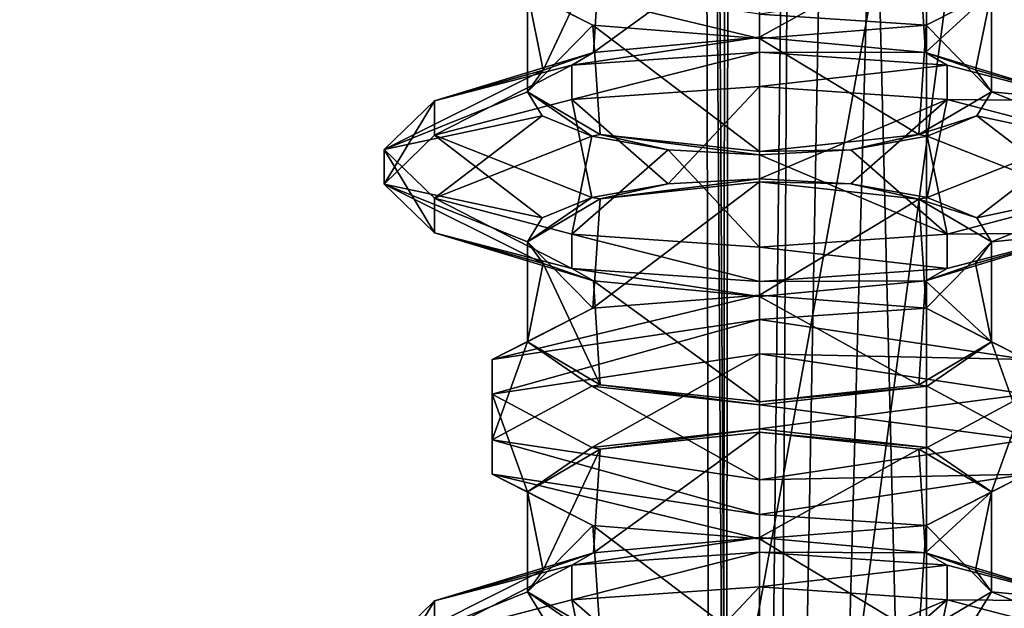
# Model space of a CAD drawing. Header units: millimetres. Extents: x -18.9 to 18.9, y -8.8 to 59.9.
# Tile 274 of 463: x 4.2 to 8.4, y 17.2 to 19.7. Entities that reach past the tile are written whole.
import ezdxf

# ---------------------------------------------------------------- set-up
doc = ezdxf.new("R2010")
doc.units = ezdxf.units.MM
doc.header["$LTSCALE"] = 65.185185
for name, color, linetype in [('1281', 7, 'CONTINUOUS'), ('1287', 7, 'CONTINUOUS'), ('1288', 7, 'CONTINUOUS'), ('1295', 7, 'CONTINUOUS'), ('2929', 7, 'CONTINUOUS'), ('2931', 7, 'CONTINUOUS'), ('2933', 7, 'CONTINUOUS'), ('2934', 7, 'CONTINUOUS'), ('2935', 7, 'CONTINUOUS'), ('2936', 7, 'CONTINUOUS'), ('2955', 7, 'CONTINUOUS'), ('2956', 7, 'CONTINUOUS'), ('2957', 7, 'CONTINUOUS'), ('2958', 7, 'CONTINUOUS'), ('2960', 7, 'CONTINUOUS'), ('2961', 7, 'CONTINUOUS'), ('2962', 7, 'CONTINUOUS'), ('2967', 7, 'CONTINUOUS'), ('2968', 7, 'CONTINUOUS'), ('2969', 7, 'CONTINUOUS'), ('2971', 7, 'CONTINUOUS'), ('2973', 7, 'CONTINUOUS'), ('2974', 7, 'CONTINUOUS'), ('2975', 7, 'CONTINUOUS'), ('2976', 7, 'CONTINUOUS'), ('2977', 7, 'CONTINUOUS'), ('2978', 7, 'CONTINUOUS'), ('3007', 7, 'CONTINUOUS'), ('3008', 7, 'CONTINUOUS'), ('3009', 7, 'CONTINUOUS'), ('3010', 7, 'CONTINUOUS'), ('3011', 7, 'CONTINUOUS'), ('3012', 7, 'CONTINUOUS'), ('3014', 7, 'CONTINUOUS'), ('3018', 7, 'CONTINUOUS')]:
    doc.layers.add(name, color=color, linetype=linetype)

msp = doc.modelspace()

# ---------------------------------------------------------------- linework, layer by layer
at = {"layer": '1281', "color": 7, "linetype": 'Continuous'}
for points in [[(4.1534, 26.4569, -16.897), (4.2931, 26.4, -16.8621), (3.5677, -3.5, -17.0303), (4.1534, 26.4569, -16.897)], [(4.2931, 26.4, -16.8621), (9.0291, 26.4, -14.874), (3.5677, -3.5, -17.0303), (4.2931, 26.4, -16.8621)], [(3.5677, -3.5, -17.0303), (9.0291, 26.4, -14.874), (9.0598, -3.5, -14.8553), (3.5677, -3.5, -17.0303)]]:
    msp.add_3dface(points, dxfattribs=at)
at = {"layer": '1287', "color": 7, "linetype": 'Continuous'}
for points in [[(7.1086, 32.4, 8.3562), (7.1086, 29.8178, 8.3562), (7.3235, -3.5, 7.2708), (7.1086, 32.4, 8.3562)], [(7.5416, 32.4, 6.846), (7.1086, 32.4, 8.3562), (7.3235, -3.5, 7.2708), (7.5416, 32.4, 6.846)], [(8.432, -3.5, 5.9497), (7.5416, 32.4, 6.846), (7.3235, -3.5, 7.2708), (8.432, -3.5, 5.9497)], [(8.7092, 32.4, 5.7947), (7.5416, 32.4, 6.846), (8.432, -3.5, 5.9497), (8.7092, 32.4, 5.7947)], [(7.1086, 29.8178, 8.3562), (7.2136, 29.4592, 9.1227), (7.1795, -3.5, 8.9873), (7.1086, 29.8178, 8.3562)], [(7.3235, -3.5, 7.2708), (7.1086, 29.8178, 8.3562), (7.1795, -3.5, 8.9873), (7.3235, -3.5, 7.2708)], [(7.2136, 29.4592, 9.1227), (7.2325, 29.4323, 9.1875), (7.1795, -3.5, 8.9873), (7.2136, 29.4592, 9.1227)], [(7.2325, 29.4323, 9.1875), (7.5455, 29.241, 9.8726), (7.1795, -3.5, 8.9873), (7.2325, 29.4323, 9.1875)], [(7.5455, 29.241, 9.8726), (7.7685, 29.2165, 10.18), (7.1795, -3.5, 8.9873), (7.5455, 29.241, 9.8726)], [(7.7685, 29.2165, 10.18), (8.0516, 29.1905, 10.4742), (7.1795, -3.5, 8.9873), (7.7685, 29.2165, 10.18)], [(8.0516, 29.1905, 10.4742), (8.0516, -3.5, 10.4742), (7.1795, -3.5, 8.9873), (8.0516, 29.1905, 10.4742)]]:
    msp.add_3dface(points, dxfattribs=at)
at = {"layer": '1288', "color": 7, "linetype": 'Continuous'}
for points in [[(8.0516, -3.5, 10.4742), (8.0516, 29.1905, 10.4742), (10.7699, -3.5, 12.9218), (8.0516, -3.5, 10.4742)], [(8.0516, 29.1905, 10.4742), (9.2835, 29.0956, 11.5834), (10.7699, -3.5, 12.9218), (8.0516, 29.1905, 10.4742)]]:
    msp.add_3dface(points, dxfattribs=at)
at = {"layer": '1295', "color": 7, "linetype": 'Continuous'}
for points in [[(-1.389, -3.5, 17.3445), (5.0224, -3.5, 16.6594), (3.603, 26.4, 17.0228), (-1.389, -3.5, 17.3445)], [(5.0224, -3.5, 16.6594), (9.021, 26.4, 14.8789), (3.603, 26.4, 17.0228), (5.0224, -3.5, 16.6594)], [(5.0224, -3.5, 16.6594), (10.7441, -3.5, 13.6867), (9.021, 26.4, 14.8789), (5.0224, -3.5, 16.6594)]]:
    msp.add_3dface(points, dxfattribs=at)
at = {"layer": '2929', "color": 7, "linetype": 'Continuous'}
for points in [[(7.35, 19.594, -13.1832), (7.35, 20.0363, -13.1832), (8.019, 19.9647, -12.9174), (7.35, 19.594, -13.1832)], [(7.35, 19.594, -13.1832), (8.019, 19.9647, -12.9174), (8.0473, 19.5294, -12.8897), (7.35, 19.594, -13.1832)], [(8.019, 19.9647, -12.9174), (8.3241, 19.785, -12.2499), (8.0473, 19.5294, -12.8897), (8.019, 19.9647, -12.9174)], [(8.3241, 19.785, -12.2499), (8.2575, 19.4565, -12.5647), (8.0473, 19.5294, -12.8897), (8.3241, 19.785, -12.2499)], [(8.3241, 19.365, -12.1665), (8.3241, 19.785, -12.2499), (8.0496, 19.6441, -11.5291), (8.3241, 19.365, -12.1665)], [(8.3241, 19.785, -12.2499), (8.3241, 19.365, -12.1665), (8.2575, 19.4565, -12.5647), (8.3241, 19.785, -12.2499)], [(7.35, 19.5885, -11.2332), (8.019, 19.1853, -11.4989), (8.0496, 19.6441, -11.5291), (7.35, 19.5885, -11.2332)], [(8.019, 19.1853, -11.4989), (8.3241, 19.365, -12.1665), (8.0496, 19.6441, -11.5291), (8.019, 19.1853, -11.4989)], [(7.35, 19.5885, -11.2332), (7.35, 19.1137, -11.2332), (8.019, 19.1853, -11.4989), (7.35, 19.5885, -11.2332)]]:
    msp.add_3dface(points, dxfattribs=at)
at = {"layer": '2931', "color": 7, "linetype": 'Continuous'}
for points in [[(7.35, 19.6909, -10.9772), (8.0496, 19.6441, -11.5291), (8.4715, 19.8592, -11.6025), (7.35, 19.6909, -10.9772)], [(8.0496, 19.6441, -11.5291), (8.3241, 19.785, -12.2499), (8.4715, 19.8592, -11.6025), (8.0496, 19.6441, -11.5291)], [(7.35, 19.6909, -10.9772), (7.35, 19.5885, -11.2332), (8.0496, 19.6441, -11.5291), (7.35, 19.6909, -10.9772)]]:
    msp.add_3dface(points, dxfattribs=at)
at = {"layer": '2933', "color": 7, "linetype": 'Continuous'}
for points in [[(7.35, 17.494, -13.1832), (7.35, 17.9363, -13.1832), (8.019, 17.8647, -12.9174), (7.35, 17.494, -13.1832)], [(7.35, 17.494, -13.1832), (8.019, 17.8647, -12.9174), (8.0473, 17.4294, -12.8897), (7.35, 17.494, -13.1832)], [(8.019, 17.8647, -12.9174), (8.3241, 17.685, -12.2499), (8.0473, 17.4294, -12.8897), (8.019, 17.8647, -12.9174)], [(8.3241, 17.685, -12.2499), (8.2575, 17.3565, -12.5647), (8.0473, 17.4294, -12.8897), (8.3241, 17.685, -12.2499)], [(8.3241, 17.265, -12.1665), (8.3241, 17.685, -12.2499), (8.0496, 17.5441, -11.5291), (8.3241, 17.265, -12.1665)], [(8.3241, 17.685, -12.2499), (8.3241, 17.265, -12.1665), (8.2575, 17.3565, -12.5647), (8.3241, 17.685, -12.2499)], [(7.35, 17.4885, -11.2332), (8.019, 17.0853, -11.4989), (8.0496, 17.5441, -11.5291), (7.35, 17.4885, -11.2332)], [(8.019, 17.0853, -11.4989), (8.3241, 17.265, -12.1665), (8.0496, 17.5441, -11.5291), (8.019, 17.0853, -11.4989)], [(7.35, 17.4885, -11.2332), (7.35, 17.0137, -11.2332), (8.019, 17.0853, -11.4989), (7.35, 17.4885, -11.2332)]]:
    msp.add_3dface(points, dxfattribs=at)
at = {"layer": '2934', "color": 7, "linetype": 'Continuous'}
for points in [[(7.35, 18.2642, -13.4782), (7.35, 18.4091, -13.4392), (8.4715, 18.2408, -12.8139), (7.35, 18.2642, -13.4782)], [(7.35, 18.2642, -13.4782), (8.4715, 18.2408, -12.8139), (8.4715, 18.0959, -12.8529), (7.35, 18.2642, -13.4782)], [(8.4715, 17.9041, -11.5635), (7.35, 17.7358, -10.9382), (8.4715, 17.7592, -11.6025), (8.4715, 17.9041, -11.5635)], [(7.35, 17.7358, -10.9382), (7.35, 17.5909, -10.9772), (8.4715, 17.7592, -11.6025), (7.35, 17.7358, -10.9382)]]:
    msp.add_3dface(points, dxfattribs=at)
at = {"layer": '2935', "color": 7, "linetype": 'Continuous'}
for points in [[(7.35, 17.9493, -13.2316), (7.35, 18.2642, -13.4782), (8.4715, 18.0959, -12.8529), (7.35, 17.9493, -13.2316)], [(8.054, 17.8712, -12.9414), (7.35, 17.9493, -13.2316), (8.4715, 18.0959, -12.8529), (8.054, 17.8712, -12.9414)], [(8.3241, 17.685, -12.2499), (8.054, 17.8712, -12.9414), (8.4715, 18.0959, -12.8529), (8.3241, 17.685, -12.2499)], [(8.4715, 17.7592, -11.6025), (8.3241, 17.685, -12.2499), (8.4715, 18.0959, -12.8529), (8.4715, 17.7592, -11.6025)], [(7.35, 17.5909, -10.9772), (8.0496, 17.5441, -11.5291), (8.4715, 17.7592, -11.6025), (7.35, 17.5909, -10.9772)], [(8.0496, 17.5441, -11.5291), (8.3241, 17.685, -12.2499), (8.4715, 17.7592, -11.6025), (8.0496, 17.5441, -11.5291)], [(7.35, 17.5909, -10.9772), (7.35, 17.4885, -11.2332), (8.0496, 17.5441, -11.5291), (7.35, 17.5909, -10.9772)]]:
    msp.add_3dface(points, dxfattribs=at)
at = {"layer": '2936', "color": 7, "linetype": 'Continuous'}
for points in [[(7.35, 18.4091, -13.4392), (7.35, 18.5115, -13.1832), (8.0496, 18.4559, -12.8873), (7.35, 18.4091, -13.4392)], [(7.35, 18.4091, -13.4392), (8.0496, 18.4559, -12.8873), (8.4715, 18.2408, -12.8139), (7.35, 18.4091, -13.4392)], [(8.0496, 18.4559, -12.8873), (8.3241, 18.315, -12.1665), (8.4715, 18.2408, -12.8139), (8.0496, 18.4559, -12.8873)], [(8.3241, 18.315, -12.1665), (8.054, 18.1288, -11.475), (8.4715, 17.9041, -11.5635), (8.3241, 18.315, -12.1665)], [(8.4715, 18.2408, -12.8139), (8.3241, 18.315, -12.1665), (8.4715, 17.9041, -11.5635), (8.4715, 18.2408, -12.8139)], [(8.054, 18.1288, -11.475), (7.35, 18.0507, -11.1848), (8.4715, 17.9041, -11.5635), (8.054, 18.1288, -11.475)], [(7.35, 18.0507, -11.1848), (7.35, 17.7358, -10.9382), (8.4715, 17.9041, -11.5635), (7.35, 18.0507, -11.1848)]]:
    msp.add_3dface(points, dxfattribs=at)
at = {"layer": '2955', "color": 7, "linetype": 'Continuous'}
for points in [[(7.35, 18.5115, -13.1832), (7.35, 18.9863, -13.1832), (8.019, 18.9147, -12.9174), (7.35, 18.5115, -13.1832)], [(7.35, 18.5115, -13.1832), (8.019, 18.9147, -12.9174), (8.0496, 18.4559, -12.8873), (7.35, 18.5115, -13.1832)], [(8.019, 18.9147, -12.9174), (8.3241, 18.735, -12.2499), (8.0496, 18.4559, -12.8873), (8.019, 18.9147, -12.9174)], [(8.3241, 18.735, -12.2499), (8.3241, 18.315, -12.1665), (8.0496, 18.4559, -12.8873), (8.3241, 18.735, -12.2499)], [(8.3241, 18.315, -12.1665), (8.3241, 18.735, -12.2499), (8.2575, 18.6435, -11.8517), (8.3241, 18.315, -12.1665)], [(8.3241, 18.315, -12.1665), (8.2575, 18.6435, -11.8517), (8.0473, 18.5706, -11.5267), (8.3241, 18.315, -12.1665)], [(7.35, 18.506, -11.2332), (8.019, 18.1353, -11.4989), (8.0473, 18.5706, -11.5267), (7.35, 18.506, -11.2332)], [(8.019, 18.1353, -11.4989), (8.3241, 18.315, -12.1665), (8.0473, 18.5706, -11.5267), (8.019, 18.1353, -11.4989)], [(7.35, 18.0637, -11.2332), (8.019, 18.1353, -11.4989), (7.35, 18.506, -11.2332), (7.35, 18.0637, -11.2332)]]:
    msp.add_3dface(points, dxfattribs=at)
at = {"layer": '2956', "color": 7, "linetype": 'Continuous'}
for points in [[(7.35, 19.387, -13.7485), (7.35, 19.5319, -13.7095), (8.1375, 19.477, -13.5058), (7.35, 19.387, -13.7485)], [(7.35, 19.387, -13.7485), (8.1375, 19.477, -13.5058), (8.1375, 19.3322, -13.5448), (7.35, 19.387, -13.7485)], [(8.1375, 19.477, -13.5058), (8.714, 19.3272, -12.9491), (8.1375, 19.3322, -13.5448), (8.1375, 19.477, -13.5058)], [(8.714, 19.3272, -12.9491), (8.714, 19.1823, -12.9881), (8.1375, 19.3322, -13.5448), (8.714, 19.3272, -12.9491)], [(8.714, 18.9177, -11.4283), (8.1375, 18.7678, -10.8716), (8.714, 18.7728, -11.4673), (8.714, 18.9177, -11.4283)], [(8.1375, 18.7678, -10.8716), (7.35, 18.713, -10.6679), (8.1375, 18.623, -10.9106), (8.1375, 18.7678, -10.8716)], [(8.1375, 18.7678, -10.8716), (8.1375, 18.623, -10.9106), (8.714, 18.7728, -11.4673), (8.1375, 18.7678, -10.8716)], [(7.35, 18.713, -10.6679), (7.35, 18.5681, -10.7068), (8.1375, 18.623, -10.9106), (7.35, 18.713, -10.6679)]]:
    msp.add_3dface(points, dxfattribs=at)
at = {"layer": '2957', "color": 7, "linetype": 'Continuous'}
for points in [[(7.35, 18.9993, -13.2316), (7.35, 19.387, -13.7485), (8.1375, 19.3322, -13.5448), (7.35, 18.9993, -13.2316)], [(7.7331, 18.9789, -13.1558), (7.35, 18.9993, -13.2316), (8.1375, 19.3322, -13.5448), (7.7331, 18.9789, -13.1558)], [(8.054, 18.9212, -12.9414), (7.7331, 18.9789, -13.1558), (8.1375, 19.3322, -13.5448), (8.054, 18.9212, -12.9414)], [(8.714, 19.1823, -12.9881), (8.054, 18.9212, -12.9414), (8.1375, 19.3322, -13.5448), (8.714, 19.1823, -12.9881)], [(8.2621, 18.8354, -12.6227), (8.054, 18.9212, -12.9414), (8.714, 19.1823, -12.9881), (8.2621, 18.8354, -12.6227)], [(8.925, 18.9776, -12.2277), (8.2621, 18.8354, -12.6227), (8.714, 19.1823, -12.9881), (8.925, 18.9776, -12.2277)], [(8.3241, 18.735, -12.2499), (8.2621, 18.8354, -12.6227), (8.925, 18.9776, -12.2277), (8.3241, 18.735, -12.2499)], [(8.714, 18.7728, -11.4673), (8.3241, 18.735, -12.2499), (8.925, 18.9776, -12.2277), (8.714, 18.7728, -11.4673)], [(8.0473, 18.5706, -11.5267), (8.2575, 18.6435, -11.8517), (8.714, 18.7728, -11.4673), (8.0473, 18.5706, -11.5267)], [(8.1375, 18.623, -10.9106), (8.0473, 18.5706, -11.5267), (8.714, 18.7728, -11.4673), (8.1375, 18.623, -10.9106)], [(8.2575, 18.6435, -11.8517), (8.3241, 18.735, -12.2499), (8.714, 18.7728, -11.4673), (8.2575, 18.6435, -11.8517)], [(7.35, 18.5681, -10.7068), (8.0473, 18.5706, -11.5267), (8.1375, 18.623, -10.9106), (7.35, 18.5681, -10.7068)], [(7.35, 18.5681, -10.7068), (7.35, 18.506, -11.2332), (8.0473, 18.5706, -11.5267), (7.35, 18.5681, -10.7068)]]:
    msp.add_3dface(points, dxfattribs=at)
at = {"layer": '2958', "color": 7, "linetype": 'Continuous'}
for points in [[(7.35, 19.5319, -13.7095), (7.35, 19.594, -13.1832), (8.0473, 19.5294, -12.8897), (7.35, 19.5319, -13.7095)], [(8.1375, 19.477, -13.5058), (7.35, 19.5319, -13.7095), (8.0473, 19.5294, -12.8897), (8.1375, 19.477, -13.5058)], [(8.714, 19.3272, -12.9491), (8.1375, 19.477, -13.5058), (8.0473, 19.5294, -12.8897), (8.714, 19.3272, -12.9491)], [(8.2575, 19.4565, -12.5647), (8.714, 19.3272, -12.9491), (8.0473, 19.5294, -12.8897), (8.2575, 19.4565, -12.5647)], [(8.3241, 19.365, -12.1665), (8.714, 19.3272, -12.9491), (8.2575, 19.4565, -12.5647), (8.3241, 19.365, -12.1665)], [(8.3241, 19.365, -12.1665), (8.2621, 19.2646, -11.7937), (8.925, 19.1224, -12.1887), (8.3241, 19.365, -12.1665)], [(8.714, 19.3272, -12.9491), (8.3241, 19.365, -12.1665), (8.925, 19.1224, -12.1887), (8.714, 19.3272, -12.9491)], [(8.2621, 19.2646, -11.7937), (8.054, 19.1788, -11.475), (8.714, 18.9177, -11.4283), (8.2621, 19.2646, -11.7937)], [(8.925, 19.1224, -12.1887), (8.2621, 19.2646, -11.7937), (8.714, 18.9177, -11.4283), (8.925, 19.1224, -12.1887)], [(8.054, 19.1788, -11.475), (7.7331, 19.1211, -11.2606), (8.1375, 18.7678, -10.8716), (8.054, 19.1788, -11.475)], [(8.714, 18.9177, -11.4283), (8.054, 19.1788, -11.475), (8.1375, 18.7678, -10.8716), (8.714, 18.9177, -11.4283)], [(7.7331, 19.1211, -11.2606), (7.35, 19.1007, -11.1848), (8.1375, 18.7678, -10.8716), (7.7331, 19.1211, -11.2606)], [(7.35, 19.1007, -11.1848), (7.35, 18.713, -10.6679), (8.1375, 18.7678, -10.8716), (7.35, 19.1007, -11.1848)]]:
    msp.add_3dface(points, dxfattribs=at)
at = {"layer": '2960', "color": 7, "linetype": 'Continuous'}
for points in [[(7.35, 17.287, -13.7485), (7.35, 17.4319, -13.7095), (8.1375, 17.377, -13.5058), (7.35, 17.287, -13.7485)], [(7.35, 17.287, -13.7485), (8.1375, 17.377, -13.5058), (8.1375, 17.2322, -13.5448), (7.35, 17.287, -13.7485)], [(8.1375, 17.377, -13.5058), (8.714, 17.2272, -12.9491), (8.1375, 17.2322, -13.5448), (8.1375, 17.377, -13.5058)], [(8.714, 17.2272, -12.9491), (8.714, 17.0823, -12.9881), (8.1375, 17.2322, -13.5448), (8.714, 17.2272, -12.9491)]]:
    msp.add_3dface(points, dxfattribs=at)
at = {"layer": '2961', "color": 7, "linetype": 'Continuous'}
for points in [[(7.35, 16.8993, -13.2316), (7.35, 17.287, -13.7485), (8.1375, 17.2322, -13.5448), (7.35, 16.8993, -13.2316)], [(7.7331, 16.8789, -13.1558), (7.35, 16.8993, -13.2316), (8.1375, 17.2322, -13.5448), (7.7331, 16.8789, -13.1558)], [(8.054, 16.8212, -12.9414), (7.7331, 16.8789, -13.1558), (8.1375, 17.2322, -13.5448), (8.054, 16.8212, -12.9414)], [(8.714, 17.0823, -12.9881), (8.054, 16.8212, -12.9414), (8.1375, 17.2322, -13.5448), (8.714, 17.0823, -12.9881)]]:
    msp.add_3dface(points, dxfattribs=at)
at = {"layer": '2962', "color": 7, "linetype": 'Continuous'}
for points in [[(7.35, 17.4319, -13.7095), (7.35, 17.494, -13.1832), (8.0473, 17.4294, -12.8897), (7.35, 17.4319, -13.7095)], [(8.1375, 17.377, -13.5058), (7.35, 17.4319, -13.7095), (8.0473, 17.4294, -12.8897), (8.1375, 17.377, -13.5058)], [(8.714, 17.2272, -12.9491), (8.1375, 17.377, -13.5058), (8.0473, 17.4294, -12.8897), (8.714, 17.2272, -12.9491)], [(8.2575, 17.3565, -12.5647), (8.714, 17.2272, -12.9491), (8.0473, 17.4294, -12.8897), (8.2575, 17.3565, -12.5647)], [(8.3241, 17.265, -12.1665), (8.714, 17.2272, -12.9491), (8.2575, 17.3565, -12.5647), (8.3241, 17.265, -12.1665)], [(8.3241, 17.265, -12.1665), (8.2621, 17.1646, -11.7937), (8.925, 17.0224, -12.1887), (8.3241, 17.265, -12.1665)], [(8.714, 17.2272, -12.9491), (8.3241, 17.265, -12.1665), (8.925, 17.0224, -12.1887), (8.714, 17.2272, -12.9491)]]:
    msp.add_3dface(points, dxfattribs=at)
at = {"layer": '2967', "color": 7, "linetype": 'Continuous'}
for points in [[(6.6529, 17.4294, -12.8899), (7.35, 17.494, -13.1832), (6.5625, 17.377, -13.5058), (6.6529, 17.4294, -12.8899)], [(7.35, 17.494, -13.1832), (7.35, 17.4319, -13.7095), (6.5625, 17.377, -13.5058), (7.35, 17.494, -13.1832)], [(6.4422, 17.3563, -12.5638), (6.6529, 17.4294, -12.8899), (5.986, 17.2272, -12.9491), (6.4422, 17.3563, -12.5638)], [(6.6529, 17.4294, -12.8899), (6.5625, 17.377, -13.5058), (5.986, 17.2272, -12.9491), (6.6529, 17.4294, -12.8899)], [(6.3759, 17.265, -12.1665), (6.4422, 17.3563, -12.5638), (5.775, 17.0224, -12.1887), (6.3759, 17.265, -12.1665)], [(6.4422, 17.3563, -12.5638), (5.986, 17.2272, -12.9491), (5.775, 17.0224, -12.1887), (6.4422, 17.3563, -12.5638)], [(6.4379, 17.1646, -11.7937), (6.3759, 17.265, -12.1665), (5.775, 17.0224, -12.1887), (6.4379, 17.1646, -11.7937)]]:
    msp.add_3dface(points, dxfattribs=at)
at = {"layer": '2968', "color": 7, "linetype": 'Continuous'}
for points in [[(7.35, 17.287, -13.7485), (6.9669, 16.8789, -13.1558), (6.5625, 17.2322, -13.5448), (7.35, 17.287, -13.7485)], [(7.35, 16.8993, -13.2316), (6.9669, 16.8789, -13.1558), (7.35, 17.287, -13.7485), (7.35, 16.8993, -13.2316)], [(6.646, 16.8212, -12.9414), (5.986, 17.0823, -12.9881), (6.5625, 17.2322, -13.5448), (6.646, 16.8212, -12.9414)], [(6.9669, 16.8789, -13.1558), (6.646, 16.8212, -12.9414), (6.5625, 17.2322, -13.5448), (6.9669, 16.8789, -13.1558)]]:
    msp.add_3dface(points, dxfattribs=at)
at = {"layer": '2969', "color": 7, "linetype": 'Continuous'}
for points in [[(7.35, 17.4319, -13.7095), (7.35, 17.287, -13.7485), (6.5625, 17.2322, -13.5448), (7.35, 17.4319, -13.7095)], [(6.5625, 17.377, -13.5058), (7.35, 17.4319, -13.7095), (6.5625, 17.2322, -13.5448), (6.5625, 17.377, -13.5058)], [(5.986, 17.2272, -12.9491), (6.5625, 17.377, -13.5058), (5.986, 17.0823, -12.9881), (5.986, 17.2272, -12.9491)], [(5.986, 17.0823, -12.9881), (6.5625, 17.377, -13.5058), (6.5625, 17.2322, -13.5448), (5.986, 17.0823, -12.9881)], [(5.775, 17.0224, -12.1887), (5.986, 17.2272, -12.9491), (5.775, 16.8776, -12.2277), (5.775, 17.0224, -12.1887)], [(5.775, 16.8776, -12.2277), (5.986, 17.2272, -12.9491), (5.986, 17.0823, -12.9881), (5.775, 16.8776, -12.2277)]]:
    msp.add_3dface(points, dxfattribs=at)
at = {"layer": '2971', "color": 7, "linetype": 'Continuous'}
for points in [[(6.6812, 17.0852, -11.4988), (6.3759, 17.265, -12.1665), (6.646, 17.0788, -11.475), (6.6812, 17.0852, -11.4988)], [(6.646, 17.0788, -11.475), (6.3759, 17.265, -12.1665), (6.4379, 17.1646, -11.7937), (6.646, 17.0788, -11.475)], [(8.3241, 17.265, -12.1665), (8.019, 17.0853, -11.4989), (8.2621, 17.1646, -11.7937), (8.3241, 17.265, -12.1665)]]:
    msp.add_3dface(points, dxfattribs=at)
at = {"layer": '2973', "color": 7, "linetype": 'Continuous'}
for points in [[(6.6529, 19.5294, -12.8899), (7.35, 19.594, -13.1832), (6.5625, 19.477, -13.5058), (6.6529, 19.5294, -12.8899)], [(7.35, 19.594, -13.1832), (7.35, 19.5319, -13.7095), (6.5625, 19.477, -13.5058), (7.35, 19.594, -13.1832)], [(6.4422, 19.4563, -12.5638), (6.6529, 19.5294, -12.8899), (5.986, 19.3272, -12.9491), (6.4422, 19.4563, -12.5638)], [(6.6529, 19.5294, -12.8899), (6.5625, 19.477, -13.5058), (5.986, 19.3272, -12.9491), (6.6529, 19.5294, -12.8899)], [(6.3759, 19.365, -12.1665), (6.4422, 19.4563, -12.5638), (5.775, 19.1224, -12.1887), (6.3759, 19.365, -12.1665)], [(6.4422, 19.4563, -12.5638), (5.986, 19.3272, -12.9491), (5.775, 19.1224, -12.1887), (6.4422, 19.4563, -12.5638)], [(6.4379, 19.2646, -11.7937), (6.3759, 19.365, -12.1665), (5.775, 19.1224, -12.1887), (6.4379, 19.2646, -11.7937)], [(6.4379, 19.2646, -11.7937), (5.775, 19.1224, -12.1887), (5.986, 18.9177, -11.4283), (6.4379, 19.2646, -11.7937)], [(6.646, 19.1788, -11.475), (6.4379, 19.2646, -11.7937), (5.986, 18.9177, -11.4283), (6.646, 19.1788, -11.475)], [(6.646, 19.1788, -11.475), (5.986, 18.9177, -11.4283), (6.5625, 18.7678, -10.8716), (6.646, 19.1788, -11.475)], [(6.9669, 19.1211, -11.2606), (6.646, 19.1788, -11.475), (6.5625, 18.7678, -10.8716), (6.9669, 19.1211, -11.2606)], [(6.9669, 19.1211, -11.2606), (6.5625, 18.7678, -10.8716), (7.35, 18.713, -10.6679), (6.9669, 19.1211, -11.2606)], [(7.35, 19.1007, -11.1848), (6.9669, 19.1211, -11.2606), (7.35, 18.713, -10.6679), (7.35, 19.1007, -11.1848)]]:
    msp.add_3dface(points, dxfattribs=at)
at = {"layer": '2974', "color": 7, "linetype": 'Continuous'}
for points in [[(7.35, 19.387, -13.7485), (6.9669, 18.9789, -13.1558), (6.5625, 19.3322, -13.5448), (7.35, 19.387, -13.7485)], [(7.35, 18.9993, -13.2316), (6.9669, 18.9789, -13.1558), (7.35, 19.387, -13.7485), (7.35, 18.9993, -13.2316)], [(6.646, 18.9212, -12.9414), (5.986, 19.1823, -12.9881), (6.5625, 19.3322, -13.5448), (6.646, 18.9212, -12.9414)], [(6.9669, 18.9789, -13.1558), (6.646, 18.9212, -12.9414), (6.5625, 19.3322, -13.5448), (6.9669, 18.9789, -13.1558)], [(6.4379, 18.8354, -12.6227), (5.775, 18.9776, -12.2277), (5.986, 19.1823, -12.9881), (6.4379, 18.8354, -12.6227)], [(6.646, 18.9212, -12.9414), (6.4379, 18.8354, -12.6227), (5.986, 19.1823, -12.9881), (6.646, 18.9212, -12.9414)], [(6.3759, 18.735, -12.2499), (6.4422, 18.6437, -11.8526), (5.775, 18.9776, -12.2277), (6.3759, 18.735, -12.2499)], [(6.4379, 18.8354, -12.6227), (6.3759, 18.735, -12.2499), (5.775, 18.9776, -12.2277), (6.4379, 18.8354, -12.6227)], [(6.4422, 18.6437, -11.8526), (5.986, 18.7728, -11.4673), (5.775, 18.9776, -12.2277), (6.4422, 18.6437, -11.8526)], [(6.4422, 18.6437, -11.8526), (6.6529, 18.5706, -11.5265), (5.986, 18.7728, -11.4673), (6.4422, 18.6437, -11.8526)], [(6.6529, 18.5706, -11.5265), (6.5625, 18.623, -10.9106), (5.986, 18.7728, -11.4673), (6.6529, 18.5706, -11.5265)], [(6.6529, 18.5706, -11.5265), (7.35, 18.506, -11.2332), (6.5625, 18.623, -10.9106), (6.6529, 18.5706, -11.5265)], [(7.35, 18.506, -11.2332), (7.35, 18.5681, -10.7068), (6.5625, 18.623, -10.9106), (7.35, 18.506, -11.2332)]]:
    msp.add_3dface(points, dxfattribs=at)
at = {"layer": '2975', "color": 7, "linetype": 'Continuous'}
for points in [[(7.35, 19.5319, -13.7095), (7.35, 19.387, -13.7485), (6.5625, 19.3322, -13.5448), (7.35, 19.5319, -13.7095)], [(6.5625, 19.477, -13.5058), (7.35, 19.5319, -13.7095), (6.5625, 19.3322, -13.5448), (6.5625, 19.477, -13.5058)], [(5.986, 19.3272, -12.9491), (6.5625, 19.477, -13.5058), (5.986, 19.1823, -12.9881), (5.986, 19.3272, -12.9491)], [(5.986, 19.1823, -12.9881), (6.5625, 19.477, -13.5058), (6.5625, 19.3322, -13.5448), (5.986, 19.1823, -12.9881)], [(5.775, 19.1224, -12.1887), (5.986, 19.3272, -12.9491), (5.775, 18.9776, -12.2277), (5.775, 19.1224, -12.1887)], [(5.775, 18.9776, -12.2277), (5.986, 19.3272, -12.9491), (5.986, 19.1823, -12.9881), (5.775, 18.9776, -12.2277)], [(5.986, 18.9177, -11.4283), (5.775, 19.1224, -12.1887), (5.986, 18.7728, -11.4673), (5.986, 18.9177, -11.4283)], [(5.986, 18.7728, -11.4673), (5.775, 19.1224, -12.1887), (5.775, 18.9776, -12.2277), (5.986, 18.7728, -11.4673)], [(6.5625, 18.7678, -10.8716), (5.986, 18.9177, -11.4283), (6.5625, 18.623, -10.9106), (6.5625, 18.7678, -10.8716)], [(6.5625, 18.623, -10.9106), (5.986, 18.9177, -11.4283), (5.986, 18.7728, -11.4673), (6.5625, 18.623, -10.9106)], [(7.35, 18.713, -10.6679), (6.5625, 18.7678, -10.8716), (7.35, 18.5681, -10.7068), (7.35, 18.713, -10.6679)], [(7.35, 18.5681, -10.7068), (6.5625, 18.7678, -10.8716), (6.5625, 18.623, -10.9106), (7.35, 18.5681, -10.7068)]]:
    msp.add_3dface(points, dxfattribs=at)
at = {"layer": '2976', "color": 7, "linetype": 'Continuous'}
for points in [[(6.9669, 18.9789, -13.1558), (6.6812, 18.9148, -12.9176), (6.646, 18.9212, -12.9414), (6.9669, 18.9789, -13.1558)], [(7.35, 18.9863, -13.1832), (6.6812, 18.9148, -12.9176), (7.35, 18.9993, -13.2316), (7.35, 18.9863, -13.1832)], [(7.35, 18.9993, -13.2316), (6.6812, 18.9148, -12.9176), (6.9669, 18.9789, -13.1558), (7.35, 18.9993, -13.2316)], [(7.7331, 18.9789, -13.1558), (7.35, 18.9863, -13.1832), (7.35, 18.9993, -13.2316), (7.7331, 18.9789, -13.1558)], [(8.019, 18.9147, -12.9174), (7.35, 18.9863, -13.1832), (7.7331, 18.9789, -13.1558), (8.019, 18.9147, -12.9174)], [(8.054, 18.9212, -12.9414), (8.019, 18.9147, -12.9174), (7.7331, 18.9789, -13.1558), (8.054, 18.9212, -12.9414)], [(6.6812, 18.9148, -12.9176), (6.3759, 18.735, -12.2499), (6.646, 18.9212, -12.9414), (6.6812, 18.9148, -12.9176)], [(6.646, 18.9212, -12.9414), (6.3759, 18.735, -12.2499), (6.4379, 18.8354, -12.6227), (6.646, 18.9212, -12.9414)], [(8.2621, 18.8354, -12.6227), (8.019, 18.9147, -12.9174), (8.054, 18.9212, -12.9414), (8.2621, 18.8354, -12.6227)], [(8.3241, 18.735, -12.2499), (8.019, 18.9147, -12.9174), (8.2621, 18.8354, -12.6227), (8.3241, 18.735, -12.2499)]]:
    msp.add_3dface(points, dxfattribs=at)
at = {"layer": '2977', "color": 7, "linetype": 'Continuous'}
for points in [[(6.6812, 19.1852, -11.4988), (6.3759, 19.365, -12.1665), (6.646, 19.1788, -11.475), (6.6812, 19.1852, -11.4988)], [(6.646, 19.1788, -11.475), (6.3759, 19.365, -12.1665), (6.4379, 19.2646, -11.7937), (6.646, 19.1788, -11.475)], [(8.3241, 19.365, -12.1665), (8.019, 19.1853, -11.4989), (8.2621, 19.2646, -11.7937), (8.3241, 19.365, -12.1665)], [(8.2621, 19.2646, -11.7937), (8.019, 19.1853, -11.4989), (8.054, 19.1788, -11.475), (8.2621, 19.2646, -11.7937)], [(6.9669, 19.1211, -11.2606), (6.6812, 19.1852, -11.4988), (6.646, 19.1788, -11.475), (6.9669, 19.1211, -11.2606)], [(7.35, 19.1137, -11.2332), (6.6812, 19.1852, -11.4988), (7.35, 19.1007, -11.1848), (7.35, 19.1137, -11.2332)], [(7.35, 19.1007, -11.1848), (6.6812, 19.1852, -11.4988), (6.9669, 19.1211, -11.2606), (7.35, 19.1007, -11.1848)], [(8.019, 19.1853, -11.4989), (7.35, 19.1137, -11.2332), (7.7331, 19.1211, -11.2606), (8.019, 19.1853, -11.4989)], [(8.054, 19.1788, -11.475), (8.019, 19.1853, -11.4989), (7.7331, 19.1211, -11.2606), (8.054, 19.1788, -11.475)], [(7.7331, 19.1211, -11.2606), (7.35, 19.1137, -11.2332), (7.35, 19.1007, -11.1848), (7.7331, 19.1211, -11.2606)]]:
    msp.add_3dface(points, dxfattribs=at)
at = {"layer": '2978', "color": 7, "linetype": 'Continuous'}
for points in [[(7.35, 18.5115, -13.1832), (6.6511, 18.456, -12.8881), (7.35, 18.9863, -13.1832), (7.35, 18.5115, -13.1832)], [(7.35, 18.9863, -13.1832), (6.6511, 18.456, -12.8881), (6.6812, 18.9148, -12.9176), (7.35, 18.9863, -13.1832)], [(6.6812, 18.9148, -12.9176), (6.6511, 18.456, -12.8881), (6.3759, 18.735, -12.2499), (6.6812, 18.9148, -12.9176)], [(6.6511, 18.456, -12.8881), (6.3759, 18.315, -12.1665), (6.3759, 18.735, -12.2499), (6.6511, 18.456, -12.8881)], [(6.3759, 18.735, -12.2499), (6.3759, 18.315, -12.1665), (6.4422, 18.6437, -11.8526), (6.3759, 18.735, -12.2499)], [(6.3759, 18.315, -12.1665), (6.6812, 18.1352, -11.4988), (6.4422, 18.6437, -11.8526), (6.3759, 18.315, -12.1665)], [(6.4422, 18.6437, -11.8526), (6.6812, 18.1352, -11.4988), (6.6529, 18.5706, -11.5265), (6.4422, 18.6437, -11.8526)], [(6.6812, 18.1352, -11.4988), (7.35, 18.0637, -11.2332), (6.6529, 18.5706, -11.5265), (6.6812, 18.1352, -11.4988)], [(6.6529, 18.5706, -11.5265), (7.35, 18.0637, -11.2332), (7.35, 18.506, -11.2332), (6.6529, 18.5706, -11.5265)]]:
    msp.add_3dface(points, dxfattribs=at)
at = {"layer": '3007', "color": 7, "linetype": 'Continuous'}
for points in [[(7.35, 18.4091, -13.4392), (6.2285, 18.2408, -12.8139), (7.35, 18.5115, -13.1832), (7.35, 18.4091, -13.4392)], [(7.35, 18.5115, -13.1832), (6.2285, 18.2408, -12.8139), (6.6511, 18.456, -12.8881), (7.35, 18.5115, -13.1832)], [(6.2285, 18.2408, -12.8139), (6.3759, 18.315, -12.1665), (6.6511, 18.456, -12.8881), (6.2285, 18.2408, -12.8139)], [(6.646, 18.1288, -11.475), (6.3759, 18.315, -12.1665), (6.2285, 17.9041, -11.5635), (6.646, 18.1288, -11.475)], [(6.3759, 18.315, -12.1665), (6.2285, 18.2408, -12.8139), (6.2285, 17.9041, -11.5635), (6.3759, 18.315, -12.1665)], [(6.646, 18.1288, -11.475), (6.2285, 17.9041, -11.5635), (7.35, 17.7358, -10.9382), (6.646, 18.1288, -11.475)], [(7.35, 18.0507, -11.1848), (6.646, 18.1288, -11.475), (7.35, 17.7358, -10.9382), (7.35, 18.0507, -11.1848)]]:
    msp.add_3dface(points, dxfattribs=at)
at = {"layer": '3008', "color": 7, "linetype": 'Continuous'}
for points in [[(7.35, 18.2642, -13.4782), (6.646, 17.8712, -12.9414), (6.2285, 18.0959, -12.8529), (7.35, 18.2642, -13.4782)], [(7.35, 17.9493, -13.2316), (6.646, 17.8712, -12.9414), (7.35, 18.2642, -13.4782), (7.35, 17.9493, -13.2316)], [(6.646, 17.8712, -12.9414), (6.3759, 17.685, -12.2499), (6.2285, 18.0959, -12.8529), (6.646, 17.8712, -12.9414)], [(6.3759, 17.685, -12.2499), (6.2285, 17.7592, -11.6025), (6.2285, 18.0959, -12.8529), (6.3759, 17.685, -12.2499)], [(6.3759, 17.685, -12.2499), (6.6511, 17.544, -11.5283), (6.2285, 17.7592, -11.6025), (6.3759, 17.685, -12.2499)], [(6.6511, 17.544, -11.5283), (7.35, 17.4885, -11.2332), (6.2285, 17.7592, -11.6025), (6.6511, 17.544, -11.5283)], [(7.35, 17.4885, -11.2332), (7.35, 17.5909, -10.9772), (6.2285, 17.7592, -11.6025), (7.35, 17.4885, -11.2332)]]:
    msp.add_3dface(points, dxfattribs=at)
at = {"layer": '3009', "color": 7, "linetype": 'Continuous'}
for points in [[(7.35, 18.4091, -13.4392), (7.35, 18.2642, -13.4782), (6.2285, 18.0959, -12.8529), (7.35, 18.4091, -13.4392)], [(6.2285, 18.2408, -12.8139), (7.35, 18.4091, -13.4392), (6.2285, 18.0959, -12.8529), (6.2285, 18.2408, -12.8139)], [(6.2285, 17.9041, -11.5635), (6.2285, 18.2408, -12.8139), (6.2285, 17.7592, -11.6025), (6.2285, 17.9041, -11.5635)], [(6.2285, 17.7592, -11.6025), (6.2285, 18.2408, -12.8139), (6.2285, 18.0959, -12.8529), (6.2285, 17.7592, -11.6025)], [(7.35, 17.7358, -10.9382), (6.2285, 17.9041, -11.5635), (7.35, 17.5909, -10.9772), (7.35, 17.7358, -10.9382)], [(7.35, 17.5909, -10.9772), (6.2285, 17.9041, -11.5635), (6.2285, 17.7592, -11.6025), (7.35, 17.5909, -10.9772)]]:
    msp.add_3dface(points, dxfattribs=at)
at = {"layer": '3010', "color": 7, "linetype": 'Continuous'}
for points in [[(7.35, 17.9493, -13.2316), (6.6812, 17.8648, -12.9176), (6.646, 17.8712, -12.9414), (7.35, 17.9493, -13.2316)], [(7.35, 17.9363, -13.1832), (6.6812, 17.8648, -12.9176), (7.35, 17.9493, -13.2316), (7.35, 17.9363, -13.1832)], [(8.054, 17.8712, -12.9414), (7.35, 17.9363, -13.1832), (7.35, 17.9493, -13.2316), (8.054, 17.8712, -12.9414)], [(8.019, 17.8647, -12.9174), (7.35, 17.9363, -13.1832), (8.054, 17.8712, -12.9414), (8.019, 17.8647, -12.9174)], [(6.6812, 17.8648, -12.9176), (6.3759, 17.685, -12.2499), (6.646, 17.8712, -12.9414), (6.6812, 17.8648, -12.9176)], [(8.3241, 17.685, -12.2499), (8.019, 17.8647, -12.9174), (8.054, 17.8712, -12.9414), (8.3241, 17.685, -12.2499)]]:
    msp.add_3dface(points, dxfattribs=at)
at = {"layer": '3011', "color": 7, "linetype": 'Continuous'}
for points in [[(6.3759, 18.315, -12.1665), (6.646, 18.1288, -11.475), (6.6812, 18.1352, -11.4988), (6.3759, 18.315, -12.1665)], [(8.3241, 18.315, -12.1665), (8.019, 18.1353, -11.4989), (8.054, 18.1288, -11.475), (8.3241, 18.315, -12.1665)], [(6.646, 18.1288, -11.475), (7.35, 18.0507, -11.1848), (6.6812, 18.1352, -11.4988), (6.646, 18.1288, -11.475)], [(7.35, 18.0507, -11.1848), (7.35, 18.0637, -11.2332), (6.6812, 18.1352, -11.4988), (7.35, 18.0507, -11.1848)], [(8.019, 18.1353, -11.4989), (7.35, 18.0637, -11.2332), (8.054, 18.1288, -11.475), (8.019, 18.1353, -11.4989)], [(8.054, 18.1288, -11.475), (7.35, 18.0637, -11.2332), (7.35, 18.0507, -11.1848), (8.054, 18.1288, -11.475)]]:
    msp.add_3dface(points, dxfattribs=at)
at = {"layer": '3012', "color": 7, "linetype": 'Continuous'}
for points in [[(7.35, 17.9363, -13.1832), (7.35, 17.494, -13.1832), (6.6529, 17.4294, -12.8899), (7.35, 17.9363, -13.1832)], [(6.6812, 17.8648, -12.9176), (7.35, 17.9363, -13.1832), (6.6529, 17.4294, -12.8899), (6.6812, 17.8648, -12.9176)], [(6.3759, 17.685, -12.2499), (6.6812, 17.8648, -12.9176), (6.4422, 17.3563, -12.5638), (6.3759, 17.685, -12.2499)], [(6.4422, 17.3563, -12.5638), (6.6812, 17.8648, -12.9176), (6.6529, 17.4294, -12.8899), (6.4422, 17.3563, -12.5638)], [(6.6511, 17.544, -11.5283), (6.3759, 17.685, -12.2499), (6.3759, 17.265, -12.1665), (6.6511, 17.544, -11.5283)], [(6.3759, 17.265, -12.1665), (6.3759, 17.685, -12.2499), (6.4422, 17.3563, -12.5638), (6.3759, 17.265, -12.1665)], [(6.6812, 17.0852, -11.4988), (6.6511, 17.544, -11.5283), (6.3759, 17.265, -12.1665), (6.6812, 17.0852, -11.4988)], [(7.35, 17.4885, -11.2332), (6.6511, 17.544, -11.5283), (7.35, 17.0137, -11.2332), (7.35, 17.4885, -11.2332)], [(7.35, 17.0137, -11.2332), (6.6511, 17.544, -11.5283), (6.6812, 17.0852, -11.4988), (7.35, 17.0137, -11.2332)]]:
    msp.add_3dface(points, dxfattribs=at)
at = {"layer": '3014', "color": 7, "linetype": 'Continuous'}
for points in [[(6.3759, 19.785, -12.2499), (6.6511, 19.644, -11.5283), (6.2285, 19.8592, -11.6025), (6.3759, 19.785, -12.2499)], [(6.6511, 19.644, -11.5283), (7.35, 19.5885, -11.2332), (6.2285, 19.8592, -11.6025), (6.6511, 19.644, -11.5283)], [(7.35, 19.5885, -11.2332), (7.35, 19.6909, -10.9772), (6.2285, 19.8592, -11.6025), (7.35, 19.5885, -11.2332)]]:
    msp.add_3dface(points, dxfattribs=at)
at = {"layer": '3018', "color": 7, "linetype": 'Continuous'}
for points in [[(7.35, 20.0363, -13.1832), (7.35, 19.594, -13.1832), (6.6529, 19.5294, -12.8899), (7.35, 20.0363, -13.1832)], [(6.6812, 19.9648, -12.9176), (7.35, 20.0363, -13.1832), (6.6529, 19.5294, -12.8899), (6.6812, 19.9648, -12.9176)], [(6.3759, 19.785, -12.2499), (6.6812, 19.9648, -12.9176), (6.4422, 19.4563, -12.5638), (6.3759, 19.785, -12.2499)], [(6.4422, 19.4563, -12.5638), (6.6812, 19.9648, -12.9176), (6.6529, 19.5294, -12.8899), (6.4422, 19.4563, -12.5638)], [(6.6511, 19.644, -11.5283), (6.3759, 19.785, -12.2499), (6.3759, 19.365, -12.1665), (6.6511, 19.644, -11.5283)], [(6.3759, 19.365, -12.1665), (6.3759, 19.785, -12.2499), (6.4422, 19.4563, -12.5638), (6.3759, 19.365, -12.1665)], [(6.6812, 19.1852, -11.4988), (6.6511, 19.644, -11.5283), (6.3759, 19.365, -12.1665), (6.6812, 19.1852, -11.4988)], [(7.35, 19.5885, -11.2332), (6.6511, 19.644, -11.5283), (7.35, 19.1137, -11.2332), (7.35, 19.5885, -11.2332)], [(7.35, 19.1137, -11.2332), (6.6511, 19.644, -11.5283), (6.6812, 19.1852, -11.4988), (7.35, 19.1137, -11.2332)]]:
    msp.add_3dface(points, dxfattribs=at)

doc.saveas('drawing.dxf')
